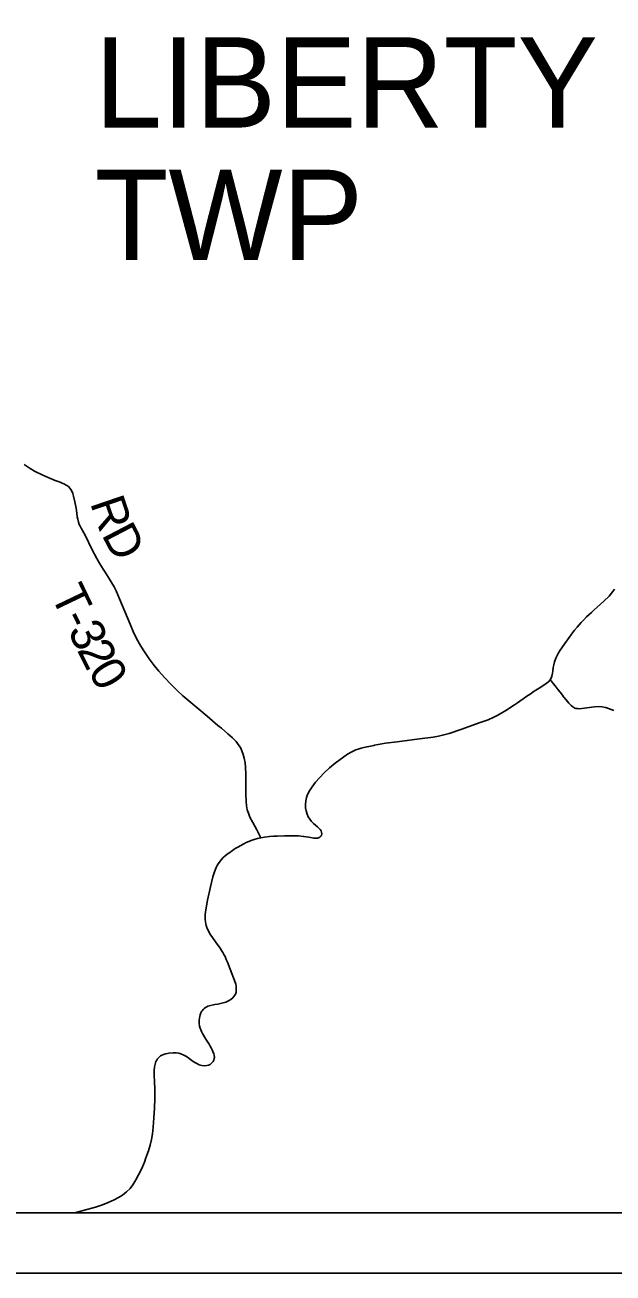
# Model space of a CAD drawing. Extents: x -10 to 158, y 8 to 33.
# Drawn here: x 130.537 to 131.514, y 24.962 to 27.035 of the extents above; entities that cross this region are included whole.
import ezdxf

# ---------------------------------------------------------------- set-up
doc = ezdxf.new("R2010")
doc.units = 0
for name, color, linetype in [('GM_X_County_Road', 7, 'Continuous'), ('GM_X_Township_Road', 7, 'Continuous'), ('GM_X_Township_Road_Text', 7, 'Continuous'), ('GM_X_Township_Text', 7, 'Continuous'), ('SH_Data', 7, 'Continuous')]:
    doc.layers.add(name, color=color, linetype=linetype)

msp = doc.modelspace()

# ---------------------------------------------------------------- linework, layer by layer
at = {"layer": 'GM_X_County_Road'}
for points in [[(131.4094, 25.9474), (131.4112, 25.9504), (131.4125, 25.9536), (131.4134, 25.9583), (131.4139, 25.962), (131.4145, 25.9676), (131.4154, 25.9725), (131.4166, 25.9774), (131.4188, 25.9833), (131.4203, 25.9868), (131.4233, 25.9923), (131.4259, 25.9965), (131.4287, 26.0007), (131.4336, 26.0078), (131.4409, 26.0178), (131.445, 26.0231), (131.4499, 26.0298), (131.4542, 26.0351), (131.4609, 26.0425), (131.4652, 26.0471), (131.4701, 26.0518), (131.4742, 26.056), (131.4782, 26.0594), (131.482, 26.0628), (131.4985, 26.0778), (131.5074, 26.0865), (131.5115, 26.0911), (131.5137, 26.094), (131.5162, 26.0981)], [(130.9289, 25.6848), (130.9348, 25.6861), (130.9434, 25.6871), (130.9501, 25.6877), (130.9559, 25.6877), (130.9683, 25.6882), (130.9832, 25.6886), (130.9913, 25.6884), (130.9999, 25.6875), (131.0085, 25.686), (131.017, 25.6845), (131.0195, 25.6842), (131.0213, 25.6842), (131.0229, 25.6846), (131.0249, 25.6851), (131.0267, 25.6861), (131.029, 25.6884), (131.0295, 25.6893), (131.0302, 25.6919), (131.0299, 25.6946), (131.029, 25.6966), (131.0274, 25.699), (131.023, 25.7032), (131.0164, 25.7089), (131.0133, 25.7121), (131.0101, 25.716), (131.0077, 25.7198), (131.0056, 25.7244), (131.004, 25.7299), (131.0033, 25.7349), (131.0032, 25.7406), (131.0037, 25.7463), (131.005, 25.7518), (131.0066, 25.7567), (131.0096, 25.7629), (131.014, 25.7698), (131.0196, 25.7773), (131.0261, 25.7849), (131.0339, 25.793), (131.0431, 25.8014), (131.0523, 25.8088), (131.0667, 25.8194), (131.0729, 25.8237), (131.0799, 25.8278), (131.0868, 25.831), (131.0908, 25.8325), (131.0954, 25.8339), (131.1002, 25.8352), (131.1054, 25.8363), (131.1168, 25.8386), (131.1177, 25.8388), (131.136, 25.842), (131.1551, 25.8447), (131.1927, 25.8494), (131.2149, 25.8522), (131.224, 25.8539), (131.233, 25.8559), (131.2419, 25.8584), (131.2625, 25.8654), (131.2918, 25.8757), (131.3063, 25.8812), (131.3159, 25.8854), (131.3215, 25.8879), (131.3264, 25.8908), (131.336, 25.8964), (131.35, 25.9056), (131.355, 25.9091), (131.3592, 25.9119), (131.3649, 25.9159), (131.3708, 25.9201), (131.376, 25.9235), (131.3831, 25.9284), (131.391, 25.9335), (131.3957, 25.9365), (131.4028, 25.9413), (131.4066, 25.9443), (131.4094, 25.9474)], [(131.4094, 25.9474), (131.4109, 25.9457), (131.4144, 25.9414), (131.4177, 25.9372), (131.4228, 25.9308), (131.4259, 25.9269), (131.4299, 25.9219), (131.4316, 25.9194), (131.4322, 25.9187)], [(131.4322, 25.9187), (131.436, 25.9141), (131.4407, 25.9085), (131.4446, 25.9046), (131.4474, 25.9024), (131.4505, 25.9006), (131.4522, 25.9), (131.4539, 25.8997), (131.4556, 25.8995), (131.458, 25.8994), (131.4622, 25.8997), (131.4832, 25.9025), (131.4901, 25.9029), (131.4958, 25.9025), (131.5008, 25.9016), (131.5017, 25.9013)], [(131.5017, 25.9013), (131.5062, 25.9), (131.515, 25.8965)], [(130.8367, 25.5575), (130.8376, 25.5656), (130.8405, 25.5815), (130.8451, 25.6034), (130.8492, 25.6204), (130.8518, 25.6288), (130.8547, 25.6357), (130.8562, 25.6389), (130.8581, 25.6418), (130.86, 25.6446), (130.8614, 25.6464), (130.866, 25.6516), (130.8699, 25.6553), (130.8732, 25.6579), (130.8756, 25.6597), (130.8817, 25.6641), (130.8863, 25.6671), (130.8906, 25.6697), (130.9004, 25.6751), (130.9044, 25.677), (130.9088, 25.679), (130.9126, 25.6805), (130.9161, 25.6816), (130.9197, 25.6828), (130.9235, 25.6839), (130.9289, 25.6848)], [(130.6196, 25.0623), (130.6278, 25.0646), (130.6542, 25.0717), (130.666, 25.0755), (130.6751, 25.0792), (130.6852, 25.0839), (130.6923, 25.0876), (130.6992, 25.0917), (130.706, 25.097), (130.7116, 25.1026), (130.7164, 25.1089), (130.7215, 25.1173), (130.7258, 25.1255), (130.7299, 25.1335), (130.7324, 25.1388), (130.7357, 25.1465), (130.738, 25.1534), (130.7421, 25.165), (130.7449, 25.1745), (130.7471, 25.1842), (130.7487, 25.1933), (130.7501, 25.2043), (130.7513, 25.2198), (130.7523, 25.2359), (130.7529, 25.252), (130.7528, 25.2681), (130.7523, 25.2799), (130.7517, 25.2911), (130.7516, 25.2986), (130.7522, 25.305), (130.7532, 25.3093), (130.7547, 25.3135), (130.756, 25.3157), (130.7574, 25.3179), (130.76, 25.3207), (130.7625, 25.3228), (130.767, 25.3251), (130.7713, 25.3265), (130.7763, 25.3274), (130.7833, 25.3279), (130.7881, 25.328), (130.7925, 25.3273), (130.7959, 25.3264), (130.8012, 25.3242), (130.8044, 25.3224), (130.8071, 25.3206), (130.8121, 25.3169), (130.8167, 25.3137), (130.8192, 25.3119), (130.8225, 25.3102), (130.8263, 25.3083), (130.8309, 25.3069), (130.8356, 25.3063), (130.8392, 25.3068), (130.842, 25.3076), (130.8447, 25.3088), (130.847, 25.3106), (130.8497, 25.3137), (130.8506, 25.3158), (130.8514, 25.3184), (130.8517, 25.3204), (130.8512, 25.3241), (130.8506, 25.3265), (130.8493, 25.33), (130.848, 25.3331), (130.8464, 25.3361), (130.8448, 25.3393), (130.8429, 25.3426), (130.8377, 25.3509), (130.8321, 25.3599), (130.8304, 25.3632), (130.8291, 25.3662), (130.828, 25.3692), (130.8272, 25.3722), (130.8265, 25.3766), (130.8263, 25.3787), (130.8263, 25.3816), (130.8268, 25.3861), (130.8273, 25.3886), (130.828, 25.391), (130.8294, 25.3945), (130.8305, 25.3966), (130.8315, 25.398), (130.8329, 25.3999), (130.8348, 25.4017), (130.837, 25.4034), (130.8392, 25.4046), (130.841, 25.4054), (130.8432, 25.4061), (130.8524, 25.4082), (130.8576, 25.409), (130.864, 25.4105), (130.8705, 25.4124), (130.875, 25.4142), (130.8791, 25.4167), (130.8824, 25.4194), (130.8843, 25.4215), (130.8856, 25.4235), (130.8867, 25.4255), (130.8877, 25.4288), (130.8882, 25.4317), (130.8882, 25.4351), (130.8878, 25.4387), (130.8872, 25.4418), (130.8852, 25.4482), (130.8781, 25.4668), (130.8737, 25.4784), (130.8715, 25.4832), (130.8694, 25.4879), (130.8677, 25.4912), (130.8659, 25.4944), (130.8638, 25.498), (130.8613, 25.5017), (130.8538, 25.5123), (130.8486, 25.5194), (130.8444, 25.5256), (130.8417, 25.5306), (130.8403, 25.5333), (130.8391, 25.5363), (130.8381, 25.5392), (130.8374, 25.5424), (130.8368, 25.5458), (130.8365, 25.5499), (130.8363, 25.554), (130.8367, 25.5575)]]:
    msp.add_lwpolyline(points, dxfattribs=at)
at = {"layer": 'GM_X_Township_Road'}
msp.add_lwpolyline([(130.9289, 25.6848), (130.9261, 25.6906), (130.9223, 25.6984), (130.9156, 25.7102), (130.9109, 25.7196), (130.9083, 25.7259), (130.9064, 25.7317), (130.905, 25.7384), (130.9043, 25.7458), (130.9038, 25.7569), (130.9042, 25.791), (130.9037, 25.8022), (130.9029, 25.8095), (130.9014, 25.8175), (130.8998, 25.8235), (130.8976, 25.8293), (130.8949, 25.8348), (130.8915, 25.8401), (130.8877, 25.8449), (130.8817, 25.8512), (130.8743, 25.8578), (130.8633, 25.8669), (130.8575, 25.8716), (130.8395, 25.8869), (130.8226, 25.9015), (130.7993, 25.921), (130.7901, 25.9294), (130.78, 25.9394), (130.769, 25.9511), (130.7597, 25.9618), (130.7518, 25.9714), (130.7436, 25.9823), (130.7355, 25.994), (130.7294, 26.0034), (130.7225, 26.0159), (130.7168, 26.0277), (130.7118, 26.0397), (130.6941, 26.082), (130.6914, 26.0886), (130.6885, 26.0952), (130.6851, 26.1018), (130.6811, 26.1088), (130.6758, 26.1173), (130.6701, 26.1262), (130.6668, 26.1314), (130.6616, 26.1399), (130.6564, 26.149), (130.6489, 26.1633), (130.6372, 26.1874), (130.6306, 26.1991), (130.6286, 26.2026), (130.6273, 26.2054), (130.6261, 26.209), (130.6248, 26.2144), (130.624, 26.2179), (130.623, 26.2241), (130.6219, 26.2327), (130.62, 26.2431), (130.6178, 26.2521), (130.6165, 26.257), (130.615, 26.2608), (130.6135, 26.2635), (130.6119, 26.2656), (130.6093, 26.2682), (130.6057, 26.2708), (130.6014, 26.2731), (130.599, 26.274), (130.5956, 26.2754), (130.5875, 26.2783), (130.5796, 26.2815), (130.5666, 26.2873), (130.5532, 26.2939), (130.5457, 26.2982), (130.5359, 26.3048)], dxfattribs=at)
at = {"layer": 'GM_X_Township_Text'}
msp.add_lwpolyline([(130.461, 27.8534), (130.4499, 27.7117), (130.4527, 27.3822), (130.46, 27.1989), (130.4491, 26.3467), (130.4362, 25.0623), (132.9038, 25.0623), (132.9038, 27.8123)], dxfattribs=at)
at = {"layer": 'SH_Data'}
for p, q in [((126.1038, 25.0623), (132.9038, 25.0623)), ((126.0038, 24.9623), (133.0038, 24.9623))]:
    msp.add_line(p, q, dxfattribs=at)

# ---------------------------------------------------------------- texts
at = {"layer": 'GM_X_Township_Road_Text'}
for s, rotation, p in [('R', 288.8916, (130.6449, 26.2413)), ('D', 297.561, (130.6637, 26.1887)), ('T', 295.6163, (130.579, 26.0888)), ('-', 295.6514, (130.5974, 26.0504)), ('3', 295.766, (130.6075, 26.0293)), ('2', 296.2976, (130.623, 25.9972)), ('0', 300.5873, (130.6407, 25.9618))]:
    msp.add_text(s, height=0.0568, rotation=rotation, dxfattribs=at).set_placement(p)
at = {"layer": 'GM_X_Township_Text'}
for s, p in [('LIBERTY', (130.653, 26.8644)), ('TWP', (130.653, 26.6444))]:
    msp.add_text(s, height=0.15, rotation=0, dxfattribs=at).set_placement(p)

doc.saveas('drawing.dxf')
